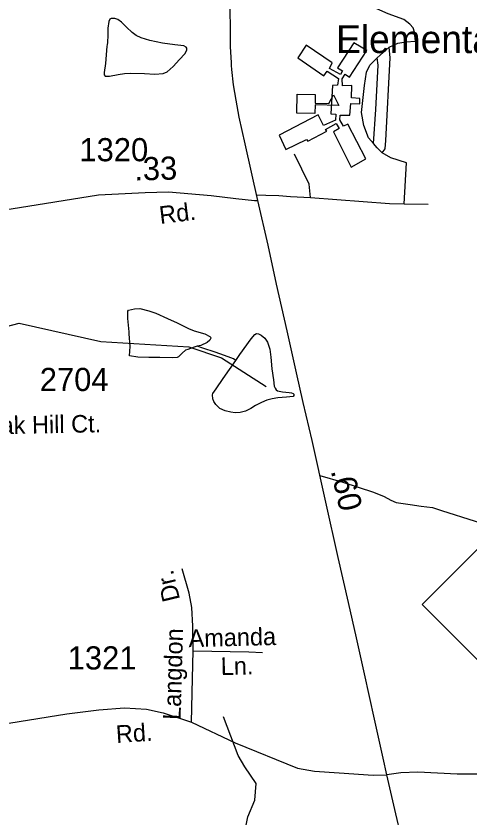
# Model space of a CAD drawing. Extents: x 2082433 to 2279600, y 546599 to 755198.
# Drawn here: x 2124031 to 2126485, y 638124 to 642455 of the extents above; entities that cross this region are included whole.
import ezdxf

# ---------------------------------------------------------------- set-up
doc = ezdxf.new("R2010")
doc.units = 0
for name, color, linetype in [('Exist Cultural Educational Facility Elementary CELL', 7, 'Continuous'), ('Exist Cultural Educational Facility Elementary Footprint', 7, 'Continuous'), ('Exist Cultural Educational Facility Elementary Label', 7, 'Continuous'), ('Exist Hydrographic Creek Single Shore', 7, 'Continuous'), ('Exist Hydrographic Misc Water Feature', 7, 'Continuous'), ('Exist Road Non-System Type 51', 7, 'Continuous'), ('Exist Road Non-System Type 51 Label', 7, 'Continuous'), ('Exist Road Primary NC Attributed', 7, 'Continuous'), ('Exist Road Primary NC Service Mileage Hundredths English Label', 7, 'Continuous'), ('Exist Road Primary NC Shield CELL', 7, 'Continuous'), ('Exist Road Secondary Mileage Hundredths English Label', 7, 'Continuous'), ('Exist Road Secondary Type 51 Attributed', 7, 'Continuous'), ('Exist Road Secondary Type 51 Label', 7, 'Continuous'), ('Exist Road Secondary Type 51 Number Label', 7, 'Continuous')]:
    doc.layers.add(name, color=color, linetype=linetype)

msp = doc.modelspace()

# ---------------------------------------------------------------- linework, layer by layer
at = {"layer": 'Exist Cultural Educational Facility Elementary CELL'}
msp.add_lwpolyline([(2125550.2, 642032.7), (2125648.1, 642030.8), (2125647.2, 641984.7), (2125722.3, 641983.3), (2125747.4, 642029.8), (2125775.5, 641972.6), (2125647, 641975.1), (2125646.1, 641929.1), (2125548.2, 641931)], close=True, dxfattribs=at)
at = {"layer": 'Exist Cultural Educational Facility Elementary Footprint'}
msp.add_lwpolyline([(2125453.1, 641811.9), (2125488.4, 641734.1), (2125600.1, 641789.3), (2125608.6, 641779.4), (2125710.3, 641833.1), (2125703.3, 641843.1), (2125761.2, 641875.6), (2125776.8, 641848.7), (2125747.1, 641830.3), (2125841.8, 641639.3), (2125922.4, 641684.6), (2125824.8, 641871.3), (2125800.8, 641860), (2125781, 641895.4), (2125782.4, 641919.5), (2125834.7, 641919.5), (2125840.4, 641983.1), (2125889.9, 641980.3), (2125889.9, 642010), (2125844.6, 642012.8), (2125846, 642079.3), (2125795.1, 642077.9), (2125793.7, 642116.1), (2125809.3, 642141.6), (2125833.3, 642124.6), (2125926.6, 642268.9), (2125855.9, 642311.4), (2125768.3, 642175.5), (2125795.1, 642158.6), (2125783.8, 642138.8), (2125724.5, 642172.7), (2125740, 642202.4), (2125598.7, 642297.2), (2125553.4, 642229.3), (2125694.8, 642133.1), (2125711.7, 642157.2), (2125773.9, 642117.5), (2125768.3, 642082.2), (2125741.4, 642080.7), (2125732.9, 641927.9), (2125759.8, 641925.1), (2125757, 641892.6), (2125692, 641864.3), (2125663.7, 641920.9)], close=True, dxfattribs=at)
at = {"layer": 'Exist Hydrographic Creek Single Shore'}
for points in [[(2120743.5, 640065.6), (2120985.5, 640050.9), (2121110.5, 639950), (2121386.5, 639842.6), (2121686.5, 639846.4), (2122269.5, 639739.4), (2122452.4, 639765.2), (2123109.4, 640135.7), (2123590.5, 640568.8), (2123881.5, 640753.2), (2124047.5, 640795.7), (2124489.6, 640698.2), (2124964.5, 640668.9), (2125140.5, 640609.5), (2125382.6, 640453.7)], [(2125263.7, 638031.1), (2125284.2, 638129.4), (2125321.1, 638219.6), (2125329.2, 638309.7), (2125267.8, 638399.9), (2125230.9, 638461.4), (2125153, 638670.4)]]:
    msp.add_lwpolyline(points, dxfattribs=at)
at = {"layer": 'Exist Hydrographic Misc Water Feature'}
for points in [[(2124520.6, 642292), (2124513.5, 642199.8), (2124507.3, 642150), (2124507.3, 642137.9), (2124511.6, 642129.9), (2124535.4, 642130), (2124583.4, 642140.1), (2124617.2, 642144.3), (2124647.4, 642146.7), (2124725.3, 642145), (2124781.3, 642141.1), (2124825.4, 642145.3), (2124847.5, 642153.3), (2124880.9, 642183.5), (2124915, 642219.7), (2124942.8, 642251.6), (2124954.7, 642271.7), (2124954.7, 642281.9), (2124950.6, 642287.8), (2124938.3, 642293.7), (2124888.3, 642299.6), (2124822.5, 642309.2), (2124754.6, 642323.1), (2124706.6, 642336.8), (2124680.6, 642350.5), (2124658, 642366.5), (2124628.3, 642394.5), (2124600.2, 642422.3), (2124580.1, 642436.3), (2124563.9, 642442), (2124544, 642442.2), (2124538.3, 642437.8), (2124532.5, 642426.1), (2124526.4, 642390.1), (2124526.4, 642351.9), (2124525, 642312), (2124522.5, 642299.8), (2124520.6, 642292)], [(2124641.6, 640739), (2124641.4, 640748.7), (2124635.3, 640821.1), (2124635.1, 640860.9), (2124639, 640866.8), (2124671.2, 640872.9), (2124699, 640875.1), (2124749.1, 640863.5), (2124787, 640849.6), (2124848.7, 640822.1), (2124901.2, 640797.9), (2124963.6, 640768.2), (2124993.5, 640754.3), (2125051.7, 640738.6), (2125077.4, 640725), (2125081.5, 640720.7), (2125083.3, 640714.8), (2125077.4, 640704.7), (2125063.4, 640692.6), (2125029.8, 640676.6), (2125009.7, 640672.8)], [(2125009.7, 640672.8), (2124993.7, 640666.7), (2124959.9, 640654.4), (2124947.6, 640650.1), (2124928.1, 640634.4), (2124908, 640614.3), (2124901.8, 640610), (2124876, 640608.2), (2124807.7, 640611.7), (2124748.3, 640611.4), (2124688.2, 640613.2), (2124644.1, 640619), (2124647.6, 640671.2), (2124641.6, 640739)], [(2125218.2, 640595.4), (2125239.8, 640627.8), (2125301.3, 640711.8), (2125321.2, 640736), (2125331.2, 640740.1), (2125341.5, 640738.1), (2125355.2, 640732), (2125375.5, 640715.9), (2125389.5, 640694.4), (2125397.7, 640672.5), (2125401.8, 640656.4), (2125407.7, 640612.5), (2125414.3, 640550.3), (2125422.7, 640490.6), (2125426.6, 640456.3), (2125430.7, 640444.4), (2125437, 640436.6), (2125444.8, 640430.5), (2125470.7, 640424.6), (2125506.9, 640422.7), (2125519, 640420.9), (2125528.5, 640417), (2125533, 640413.1), (2125532.8, 640405), (2125528.9, 640401.1), (2125492.8, 640396.9), (2125446.7, 640392.5), (2125414.5, 640388.4), (2125386.8, 640380.5), (2125357.3, 640368.3), (2125325.1, 640352.1), (2125299, 640336.1), (2125271.1, 640321.7), (2125241.4, 640313.7), (2125215.2, 640311.5), (2125191.2, 640315.6), (2125161.4, 640323.3), (2125133.1, 640335.3), (2125110.8, 640356.9), (2125100.7, 640373), (2125095, 640386.9), (2125092.7, 640409.1), (2125095, 640416.9), (2125113, 640441), (2125150.4, 640497.4), (2125218.2, 640595.4)], [(2125218.2, 640595.4), (2125205.9, 640603.3), (2125192, 640609.5), (2125157.9, 640621.2), (2125107.7, 640638.9), (2125040, 640660.9), (2125009.7, 640672.8)]]:
    msp.add_lwpolyline(points, dxfattribs=at)
at = {"layer": 'Exist Road Non-System Type 51'}
for p, q in [((2125983, 642229.5), (2126047.6, 642286.6)), ((2126129.6, 641440.9), (2126142, 641662)), ((2126129.6, 641440.9), (2126258.7, 641438.5))]:
    msp.add_line(p, q, dxfattribs=at)
for points in [[(2126189.2, 642318.9), (2126184.2, 642367.4), (2126176.8, 642392.2), (2126159.4, 642412.1), (2126127.1, 642436.9), (2126042.6, 642466.7), (2125965.6, 642501.5), (2125945.8, 642521.3), (2125925.9, 642561.1), (2125878.7, 642645.5), (2125804.2, 642823.1), (2125786.8, 642887.7)], [(2126047.6, 642286.6), (2126094.8, 642309), (2126137, 642316.4), (2126189.2, 642318.9)], [(2126010.4, 641716.6), (2126025.3, 641737.7), (2126030.2, 641782.5), (2126052.6, 642229.5), (2126047.6, 642286.6)], [(2125963.2, 641767.6), (2125935.8, 641797.4), (2125911, 641864.4), (2125898.6, 641934), (2125913.5, 642080.5), (2125925.9, 642152.5), (2125943.3, 642189.8), (2125983, 642229.5)], [(2125963.2, 641767.6), (2125975.6, 641951.3), (2125988, 642189.8), (2125983, 642229.5)], [(2126010.4, 641716.6), (2125983, 641742.7), (2125963.2, 641767.6)], [(2125622.9, 641476), (2125615.4, 641547.7), (2125536, 641709.2)], [(2126142, 641662), (2126057.5, 641689.3), (2126010.4, 641716.6)], [(2125330.5, 641489.9), (2125380.1, 641488.1), (2125451.6, 641485.5), (2125513.6, 641480.7), (2125622.9, 641476)], [(2125622.9, 641476), (2126050.1, 641443.4), (2126129.6, 641440.9)], [(2125673.4, 639973.5), (2125798, 639937.7), (2125963.2, 639883.1), (2126020.3, 639859.5), (2126056.3, 639839.6), (2126086.1, 639828.4), (2126161.9, 639817.3), (2126221.5, 639807.9), (2126281.1, 639800.5), (2126330.7, 639784.3), (2126512.1, 639726), (2126628.8, 639688.7), (2126766.6, 639654), (2126805.1, 639650.2), (2126975.3, 639645.3), (2127190.1, 639645.3), (2127337.9, 639649.6), (2127370.2, 639648.4), (2127403.7, 639642.2)], [(2124988.3, 639026.8), (2124985.8, 639159.1), (2124980.9, 639260.9), (2124967.2, 639338.5), (2124928.7, 639468.9)], [(2124978.4, 638641.2), (2124984.6, 638876.6), (2124988.3, 639026.8)], [(2124988.3, 639026.8), (2125288.8, 639021.9), (2125363.4, 639016.9)], [(2126858.5, 638337.6), (2126619.8, 638360.3), (2126416, 638360.3), (2126202.4, 638370.9), (2126110.2, 638367.7), (2126035.9, 638357.2)]]:
    msp.add_lwpolyline(points, dxfattribs=at)
at = {"layer": 'Exist Road Primary NC Attributed'}
for points in [[(2125337.6, 641458.4), (2125269.3, 641764.8), (2125236.8, 641908.2), (2125219.8, 642001.3), (2125207, 642083.9), (2125197.4, 642165.9), (2125195.8, 642188.8), (2125195.3, 642203.1), (2125190, 642291.6), (2125189.5, 642351.1), (2125187.9, 642526.8), (2125186.3, 642674.4), (2125185.2, 642820.2), (2125182, 642999.6), (2125178.3, 643163.7)], [(2126035.9, 638357.2), (2126015.9, 638447.4), (2125968.5, 638656.7), (2125914.2, 638902.1), (2125871, 639096.6), (2125827.4, 639287.2), (2125772.5, 639531.2), (2125705.4, 639830.3), (2125630.9, 640163.2), (2125583.5, 640367.9), (2125547.3, 640528.1), (2125496.2, 640755.8), (2125439.3, 641007), (2125392.9, 641216.9), (2125337.6, 641458.4)], [(2126441.2, 636555.1), (2126418.9, 636660.4), (2126374.7, 636856.4), (2126338.6, 637015.5), (2126280.5, 637270.6), (2126223.6, 637530.5), (2126167.6, 637774.3), (2126110.1, 638030.6), (2126084, 638145.5), (2126035.9, 638357.2)]]:
    msp.add_lwpolyline(points, dxfattribs=at)
at = {"layer": 'Exist Road Primary NC Shield CELL'}
msp.add_lwpolyline([(2126226.1, 639277), (2127225.1, 640275.9), (2128224.1, 639277), (2127225.1, 638278)], close=True, dxfattribs=at)
at = {"layer": 'Exist Road Secondary Type 51 Attributed'}
for points in [[(2123644, 641362.7), (2124004.1, 641414.7), (2124476.7, 641489.6), (2124728.9, 641502.3), (2124854.6, 641505.5), (2125085.4, 641486.4), (2125218.6, 641470), (2125319.9, 641459.8), (2125337.6, 641458.4)], [(2123888.3, 638620.1), (2124305.2, 638685.4), (2124478.7, 638707.7), (2124617, 638718.2), (2124736.2, 638710.8), (2124825.6, 638690.9), (2124978.4, 638641.2), (2125214.3, 638528.9), (2125552.1, 638393.5), (2125644, 638377.3), (2125776.9, 638367.4), (2125960.9, 638355.5), (2126035.9, 638357.2)]]:
    msp.add_lwpolyline(points, dxfattribs=at)

# ---------------------------------------------------------------- texts
at = {"layer": 'Exist Cultural Educational Facility Elementary Label'}
msp.add_text(' Elementary School', height=150, dxfattribs=at).set_placement((2125705.1, 642255))
at = {"layer": 'Exist Road Non-System Type 51 Label'}
for s, rotation, p in [('Dr.', 103.5674, (2124917.9, 639304.5)), ('Langdon', 88.3844, (2124919.9, 638652.5)), ('Amanda', 1.4155, (2124964.2, 639046.1)), ('Ln.', 1.4155, (2125138.3, 638895.1))]:
    msp.add_text(s, height=95, rotation=rotation, dxfattribs=at).set_placement(p)
at = {"layer": 'Exist Road Primary NC Service Mileage Hundredths English Label'}
msp.add_text('.60', height=125, rotation=282.6251, dxfattribs=at).set_placement((2125731.7, 639999.1))
at = {"layer": 'Exist Road Secondary Mileage Hundredths English Label'}
msp.add_text('.33', height=125, rotation=1.4513, dxfattribs=at).set_placement((2124671, 641566.5))
at = {"layer": 'Exist Road Secondary Type 51 Label'}
for s, rotation, p in [('Rd.', 7.0129, (2124810.6, 641331.7)), ('Oak Hill Ct.', 1.1359, (2123849.4, 640194.7)), ('Rd.', 3.6985, (2124573.6, 638528.4))]:
    msp.add_text(s, height=95, rotation=rotation, dxfattribs=at).set_placement(p)
at = {"layer": 'Exist Road Secondary Type 51 Number Label'}
for s, p in [('1320', (2124373.2, 641670.9)), ('2704', (2124159, 640429.8)), ('1321', (2124310, 638925.8))]:
    msp.add_text(s, height=125, dxfattribs=at).set_placement(p)

doc.saveas('drawing.dxf')
